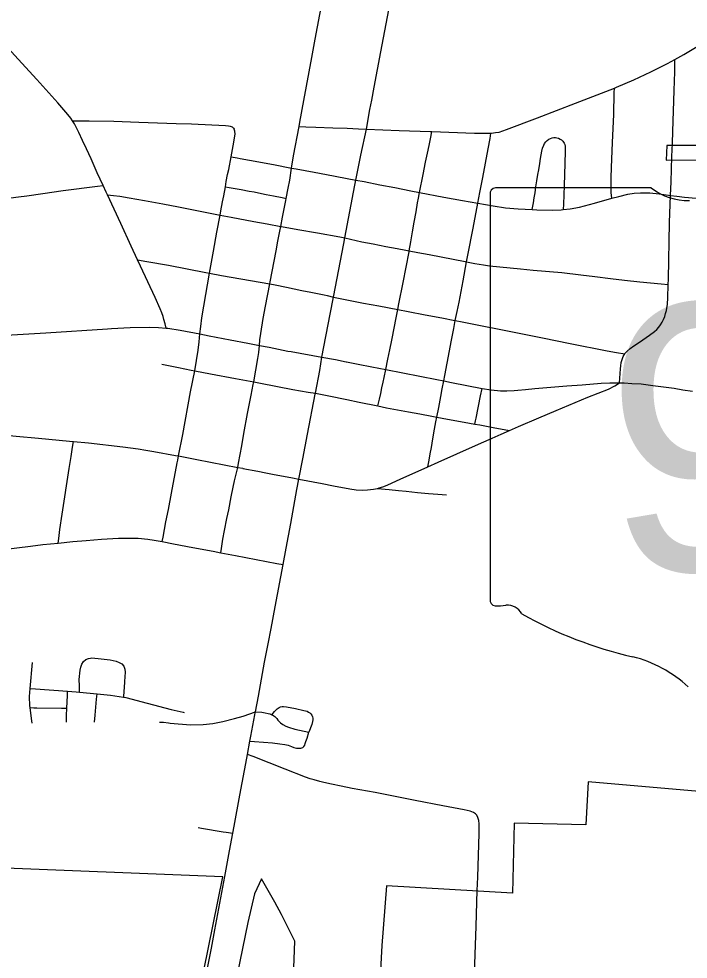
# Model space of a CAD drawing. Extents: x 9078 to 9739, y 4248 to 4966.
# Drawn here: x 9378.08 to 9395.59, y 4627.79 to 4652.37 of the extents above; entities that cross this region are included whole.
import ezdxf

# ---------------------------------------------------------------- set-up
doc = ezdxf.new("R2010")
doc.units = 0
for name, color, linetype in [('GM_X_City_Street', 7, 'Continuous'), ('GM_X_Corporation', 7, 'Continuous'), ('GM_X_County_Road', 7, 'Continuous'), ('GM_X_State_Route', 7, 'Continuous'), ('GM_X_State_Shield', 7, 'Continuous'), ('GM_X_US_Route', 7, 'Continuous')]:
    doc.layers.add(name, color=color, linetype=linetype)

msp = doc.modelspace()

# ---------------------------------------------------------------- linework, layer by layer
at = {"layer": 'GM_X_City_Street'}
for points in [[(9385.417, 4649.557), (9385.438, 4649.673), (9385.538, 4650.236), (9385.745, 4651.359), (9385.837, 4651.84), (9385.96, 4652.481), (9386.162, 4653.526), (9386.266, 4654.088), (9386.284, 4654.178)], [(9379.492, 4649.705), (9379.444, 4649.775), (9379.37, 4649.866), (9379.264, 4649.991), (9379.101, 4650.176), (9378.552, 4650.786), (9378.162, 4651.208), (9377.799, 4651.615)], [(9395.18, 4649.125), (9395.192, 4649.428), (9395.23, 4650.496), (9395.245, 4650.987), (9395.244, 4651.15), (9395.243, 4651.308)], [(9393.594, 4647.679), (9393.582, 4647.833), (9393.578, 4648.007), (9393.582, 4648.216), (9393.591, 4648.483), (9393.618, 4649.135), (9393.645, 4649.869), (9393.661, 4650.44), (9393.664, 4650.561)], [(9379.492, 4649.705), (9379.69, 4649.706), (9379.921, 4649.706), (9380.572, 4649.698), (9381.223, 4649.671), (9381.71, 4649.653), (9382.198, 4649.635), (9382.603, 4649.622), (9383.493, 4649.582), (9383.566, 4649.575), (9383.614, 4649.564), (9383.662, 4649.545), (9383.697, 4649.516), (9383.718, 4649.489)], [(9380.29, 4648.015), (9380.136, 4648.348), (9379.974, 4648.71), (9379.857, 4648.972), (9379.752, 4649.193), (9379.657, 4649.402), (9379.578, 4649.559), (9379.541, 4649.627), (9379.492, 4649.705)], [(9383.639, 4648.765), (9383.712, 4649.147), (9383.737, 4649.31), (9383.743, 4649.36), (9383.737, 4649.432), (9383.718, 4649.489)], [(9385.218, 4648.471), (9385.269, 4648.79), (9385.417, 4649.557)], [(9385.417, 4649.557), (9385.593, 4649.549), (9385.851, 4649.539), (9386.298, 4649.523), (9386.676, 4649.509), (9386.97, 4649.498), (9387.175, 4649.484)], [(9388.564, 4647.834), (9388.661, 4648.303), (9388.726, 4648.62), (9388.775, 4648.859), (9388.815, 4649.058), (9388.86, 4649.279), (9388.89, 4649.429)], [(9390.095, 4647.552), (9390.147, 4647.832), (9390.224, 4648.222), (9390.364, 4648.969), (9390.411, 4649.244), (9390.435, 4649.386)], [(9391.511, 4647.385), (9391.544, 4647.563), (9391.566, 4647.696), (9391.587, 4647.826), (9391.612, 4647.982), (9391.637, 4648.134), (9391.665, 4648.303), (9391.684, 4648.421), (9391.711, 4648.587), (9391.733, 4648.72), (9391.764, 4648.911), (9391.784, 4648.993), (9391.815, 4649.068), (9391.837, 4649.108), (9391.87, 4649.156), (9391.907, 4649.19), (9391.949, 4649.222), (9391.993, 4649.247), (9392.034, 4649.262), (9392.079, 4649.269), (9392.099, 4649.268), (9392.126, 4649.269), (9392.159, 4649.263), (9392.203, 4649.25), (9392.247, 4649.228), (9392.28, 4649.205), (9392.311, 4649.176), (9392.334, 4649.149), (9392.348, 4649.124), (9392.363, 4649.089), (9392.374, 4649.045), (9392.38, 4648.997), (9392.38, 4648.915), (9392.367, 4648.588), (9392.35, 4648.016), (9392.329, 4647.526), (9392.323, 4647.386)], [(9395.134, 4647.757), (9395.148, 4648.114), (9395.167, 4648.771), (9395.18, 4649.125)], [(9383.487, 4647.98), (9383.512, 4648.123), (9383.547, 4648.298), (9383.574, 4648.436), (9383.639, 4648.765)], [(9383.639, 4648.765), (9383.796, 4648.738), (9383.877, 4648.721), (9384.121, 4648.678), (9384.746, 4648.56), (9385.218, 4648.471)], [(9385.079, 4647.678), (9385.13, 4647.943), (9385.171, 4648.157), (9385.218, 4648.471)], [(9385.218, 4648.471), (9385.337, 4648.448), (9385.809, 4648.359), (9386.133, 4648.298), (9386.902, 4648.158)], [(9377.474, 4647.648), (9377.548, 4647.654), (9377.872, 4647.69), (9378.079, 4647.716), (9378.296, 4647.747), (9378.712, 4647.807), (9379.248, 4647.887), (9380.142, 4647.997), (9380.29, 4648.015)], [(9380.403, 4647.771), (9380.37, 4647.842), (9380.29, 4648.015)], [(9383.348, 4647.243), (9383.37, 4647.356), (9383.414, 4647.591), (9383.443, 4647.745), (9383.487, 4647.98)], [(9383.487, 4647.98), (9383.591, 4647.963), (9383.899, 4647.907), (9384.113, 4647.868), (9384.238, 4647.845), (9384.431, 4647.806), (9384.558, 4647.781), (9384.747, 4647.743), (9384.969, 4647.7), (9385.079, 4647.678)], [(9386.902, 4648.158), (9387.116, 4648.117), (9387.527, 4648.036), (9387.923, 4647.959), (9388.335, 4647.878), (9388.564, 4647.834)], [(9380.403, 4647.771), (9380.562, 4647.756), (9380.73, 4647.734), (9380.974, 4647.696), (9381.374, 4647.626), (9381.855, 4647.535), (9382.259, 4647.456), (9382.653, 4647.379), (9382.955, 4647.32), (9383.348, 4647.243)], [(9381.193, 4646.073), (9381.024, 4646.427), (9380.752, 4647.022), (9380.403, 4647.771)], [(9384.938, 4646.944), (9384.985, 4647.19), (9385.018, 4647.363), (9385.068, 4647.623), (9385.079, 4647.678)], [(9388.296, 4646.305), (9388.337, 4646.539), (9388.384, 4646.804), (9388.428, 4647.058), (9388.475, 4647.327), (9388.516, 4647.562), (9388.538, 4647.685), (9388.564, 4647.834)], [(9388.564, 4647.834), (9389.204, 4647.711), (9389.687, 4647.624), (9390.095, 4647.552)], [(9392.323, 4647.386), (9392.508, 4647.407), (9392.75, 4647.452), (9393.146, 4647.555), (9393.594, 4647.679)], [(9393.594, 4647.679), (9393.779, 4647.73), (9394.017, 4647.792), (9394.179, 4647.817), (9394.343, 4647.826), (9394.589, 4647.82), (9394.835, 4647.8), (9395.075, 4647.765), (9395.134, 4647.757)], [(9395.072, 4645.424), (9395.076, 4645.567), (9395.107, 4647.047), (9395.134, 4647.757)], [(9395.134, 4647.757), (9395.293, 4647.734), (9395.497, 4647.712), (9395.801, 4647.686), (9396.443, 4647.644), (9396.833, 4647.617)], [(9389.798, 4646.021), (9389.832, 4646.197), (9389.973, 4646.901), (9390.095, 4647.552)], [(9390.095, 4647.552), (9390.492, 4647.482), (9390.816, 4647.433), (9391.142, 4647.403), (9391.511, 4647.385)], [(9383.069, 4645.722), (9383.173, 4646.299), (9383.262, 4646.796), (9383.348, 4647.243)], [(9383.348, 4647.243), (9383.643, 4647.185), (9384.23, 4647.069), (9384.58, 4647.008), (9384.938, 4646.944)], [(9391.511, 4647.385), (9391.632, 4647.379), (9392.036, 4647.37), (9392.27, 4647.379), (9392.323, 4647.386)], [(9384.649, 4645.443), (9384.659, 4645.497), (9384.762, 4646.033), (9384.815, 4646.307), (9384.864, 4646.563), (9384.914, 4646.82), (9384.938, 4646.944)], [(9384.938, 4646.944), (9384.954, 4646.942), (9385.381, 4646.866), (9385.899, 4646.775), (9386.481, 4646.672), (9386.612, 4646.649)], [(9386.612, 4646.649), (9387.056, 4646.546), (9387.353, 4646.486), (9387.682, 4646.423), (9387.98, 4646.365), (9388.204, 4646.322), (9388.296, 4646.305)], [(9388, 4644.774), (9388.028, 4644.919), (9388.138, 4645.476), (9388.292, 4646.28), (9388.296, 4646.305)], [(9388.296, 4646.305), (9388.518, 4646.263), (9388.815, 4646.207), (9389.135, 4646.146), (9389.759, 4646.028), (9389.798, 4646.021)], [(9381.193, 4646.073), (9381.433, 4646.031), (9382.004, 4645.929), (9382.978, 4645.74), (9383.069, 4645.722)], [(9381.935, 4644.286), (9381.91, 4644.396), (9381.88, 4644.514), (9381.858, 4644.587), (9381.823, 4644.687), (9381.783, 4644.789), (9381.651, 4645.088), (9381.271, 4645.908), (9381.193, 4646.073)], [(9389.502, 4644.484), (9389.551, 4644.725), (9389.6, 4644.961), (9389.704, 4645.524), (9389.798, 4646.021)], [(9389.798, 4646.021), (9390.017, 4645.976), (9390.243, 4645.937), (9390.399, 4645.918), (9391.207, 4645.836), (9391.535, 4645.803), (9392.287, 4645.738), (9392.782, 4645.681), (9393.151, 4645.638), (9393.559, 4645.586), (9393.928, 4645.543), (9394.332, 4645.499), (9394.883, 4645.443), (9395.072, 4645.424)], [(9382.822, 4644.14), (9382.845, 4644.329), (9382.876, 4644.554), (9382.923, 4644.863), (9383.069, 4645.722)], [(9383.069, 4645.722), (9383.383, 4645.662), (9384.649, 4645.443)], [(9384.378, 4643.835), (9384.391, 4643.983), (9384.413, 4644.142), (9384.48, 4644.539), (9384.539, 4644.86), (9384.649, 4645.443)], [(9384.649, 4645.443), (9384.793, 4645.414), (9385.085, 4645.354), (9385.485, 4645.273), (9385.719, 4645.225), (9386.068, 4645.153), (9386.148, 4645.135), (9386.317, 4645.097)], [(9393.934, 4643.613), (9393.939, 4643.623), (9393.996, 4643.685), (9394.074, 4643.754), (9394.168, 4643.82), (9394.323, 4643.919), (9394.586, 4644.098), (9394.716, 4644.196), (9394.775, 4644.249), (9394.827, 4644.308), (9394.873, 4644.374), (9394.914, 4644.443), (9394.949, 4644.516), (9394.979, 4644.593), (9395.004, 4644.671), (9395.025, 4644.751), (9395.049, 4644.914), (9395.062, 4645.077), (9395.072, 4645.424)], [(9386.317, 4645.097), (9387.097, 4644.941), (9387.502, 4644.869), (9388, 4644.774)], [(9387.688, 4643.203), (9387.741, 4643.473), (9387.79, 4643.718), (9387.84, 4643.968), (9387.912, 4644.332), (9387.948, 4644.511), (9388, 4644.774)], [(9388, 4644.774), (9388.267, 4644.722), (9388.714, 4644.636), (9389.153, 4644.551), (9389.488, 4644.485), (9389.502, 4644.484)], [(9389.2, 4642.909), (9389.226, 4643.046), (9389.348, 4643.691), (9389.391, 4643.93), (9389.462, 4644.277), (9389.502, 4644.484)], [(9389.502, 4644.484), (9389.682, 4644.45), (9391.216, 4644.147), (9391.78, 4644.03), (9392.504, 4643.882), (9393.472, 4643.696), (9393.715, 4643.653), (9393.934, 4643.613)], [(9382.685, 4643.171), (9382.728, 4643.443), (9382.772, 4643.712), (9382.8, 4643.928), (9382.822, 4644.14)], [(9384.231, 4642.882), (9384.339, 4643.493), (9384.362, 4643.645), (9384.378, 4643.835)], [(9393.794, 4642.86), (9393.803, 4642.976), (9393.82, 4643.221), (9393.829, 4643.304), (9393.844, 4643.387), (9393.867, 4643.468), (9393.897, 4643.546), (9393.934, 4643.613)], [(9381.825, 4643.344), (9382.003, 4643.308), (9382.258, 4643.256), (9382.591, 4643.19), (9382.685, 4643.171)], [(9382.264, 4640.944), (9382.374, 4641.502), (9382.579, 4642.622), (9382.685, 4643.171)], [(9382.685, 4643.171), (9383.1, 4643.094), (9383.755, 4642.971), (9384.231, 4642.882)], [(9387.479, 4642.254), (9387.517, 4642.428), (9387.551, 4642.58), (9387.582, 4642.723), (9387.616, 4642.877), (9387.642, 4642.994), (9387.688, 4643.203)], [(9383.812, 4640.647), (9383.832, 4640.758), (9383.914, 4641.207), (9383.973, 4641.535), (9384.07, 4642.051), (9384.162, 4642.536), (9384.217, 4642.816), (9384.231, 4642.882)], [(9384.231, 4642.882), (9384.403, 4642.85), (9385.254, 4642.684), (9385.655, 4642.615), (9385.841, 4642.583)], [(9389.018, 4641.959), (9389.068, 4642.215), (9389.123, 4642.496), (9389.16, 4642.696), (9389.2, 4642.909)], [(9385.841, 4642.583), (9386.192, 4642.515), (9386.663, 4642.42), (9386.986, 4642.354), (9387.479, 4642.254)], [(9390.015, 4641.778), (9390.033, 4641.866), (9390.047, 4641.935), (9390.165, 4642.513), (9390.204, 4642.706)], [(9387.479, 4642.254), (9387.702, 4642.205), (9388.278, 4642.097), (9388.57, 4642.042), (9388.89, 4641.982), (9389.018, 4641.959)], [(9388.785, 4640.661), (9388.817, 4640.839), (9388.846, 4641.001), (9388.875, 4641.166), (9388.915, 4641.391), (9388.96, 4641.642), (9388.996, 4641.838), (9389.018, 4641.959)], [(9389.018, 4641.959), (9389.155, 4641.934), (9389.877, 4641.803), (9390.015, 4641.778)], [(9390.015, 4641.778), (9390.142, 4641.755), (9390.494, 4641.692), (9390.923, 4641.614)], [(9379.115, 4638.669), (9379.131, 4638.788), (9379.16, 4639.026), (9379.218, 4639.42), (9379.405, 4640.615), (9379.455, 4640.935), (9379.492, 4641.174), (9379.516, 4641.323)], [(9381.833, 4638.706), (9381.856, 4638.824), (9381.933, 4639.219), (9381.997, 4639.544), (9382.081, 4639.975), (9382.228, 4640.762), (9382.242, 4640.836), (9382.264, 4640.944)], [(9383.368, 4638.416), (9383.385, 4638.523), (9383.424, 4638.766), (9383.466, 4638.998), (9383.53, 4639.313), (9383.575, 4639.534), (9383.643, 4639.873), (9383.695, 4640.132), (9383.727, 4640.292), (9383.812, 4640.647)], [(9387.467, 4640.098), (9387.772, 4640.067), (9388.013, 4640.043), (9388.213, 4640.023), (9388.516, 4639.994), (9388.803, 4639.967), (9389.047, 4639.949), (9389.272, 4639.932)], [(9374.507, 4636.331), (9374.717, 4636.497), (9374.801, 4636.565), (9374.907, 4636.65), (9375.044, 4636.76), (9375.175, 4636.866), (9375.238, 4636.917), (9375.62, 4637.223), (9376.068, 4637.571), (9376.715, 4638.07), (9376.912, 4638.215), (9376.995, 4638.273), (9377.095, 4638.333), (9377.191, 4638.376), (9377.265, 4638.405), (9377.355, 4638.433), (9377.468, 4638.464), (9377.62, 4638.49), (9378.034, 4638.544), (9378.386, 4638.59), (9378.709, 4638.627), (9379.115, 4638.669)], [(9379.115, 4638.669), (9379.5, 4638.705), (9379.843, 4638.737), (9380.25, 4638.769), (9380.689, 4638.792), (9380.854, 4638.798), (9381.023, 4638.798), (9381.21, 4638.794), (9381.46, 4638.771), (9381.627, 4638.745), (9381.833, 4638.706)], [(9381.833, 4638.706), (9382.131, 4638.65), (9382.637, 4638.554), (9383.168, 4638.454), (9383.368, 4638.416)], [(9383.368, 4638.416), (9383.756, 4638.342), (9384.296, 4638.24), (9384.836, 4638.138), (9384.997, 4638.107)], [(9384.273, 4634.255), (9384.443, 4634.245), (9384.525, 4634.23), (9384.606, 4634.214), (9384.647, 4634.203), (9384.685, 4634.19), (9384.706, 4634.181)], [(9384.706, 4634.181), (9384.776, 4634.266), (9384.843, 4634.335), (9384.895, 4634.373), (9384.93, 4634.385), (9384.972, 4634.392), (9385.012, 4634.392), (9385.088, 4634.384), (9385.318, 4634.341), (9385.543, 4634.293), (9385.623, 4634.272), (9385.666, 4634.251), (9385.694, 4634.23), (9385.721, 4634.206), (9385.75, 4634.17), (9385.767, 4634.13), (9385.773, 4634.091), (9385.773, 4634.05), (9385.768, 4634.008), (9385.747, 4633.928), (9385.673, 4633.729)], [(9384.706, 4634.181), (9384.719, 4634.175), (9384.757, 4634.156), (9384.782, 4634.136), (9384.806, 4634.111), (9384.83, 4634.081), (9384.86, 4634.043), (9384.889, 4634.009), (9384.926, 4633.973), (9384.992, 4633.924), (9385.066, 4633.886), (9385.143, 4633.854), (9385.302, 4633.806), (9385.673, 4633.729)], [(9384.13, 4633.491), (9384.252, 4633.481), (9384.486, 4633.462), (9384.717, 4633.442), (9384.912, 4633.421), (9385.046, 4633.403), (9385.13, 4633.383), (9385.215, 4633.351), (9385.281, 4633.328), (9385.35, 4633.309), (9385.405, 4633.303), (9385.464, 4633.306), (9385.49, 4633.313), (9385.512, 4633.325), (9385.539, 4633.349), (9385.563, 4633.386), (9385.578, 4633.428), (9385.596, 4633.482), (9385.627, 4633.568), (9385.673, 4633.729)], [(9390.078, 4629.584), (9390.087, 4629.937), (9390.126, 4631.08), (9390.13, 4631.328), (9390.12, 4631.412), (9390.094, 4631.496), (9390.061, 4631.555), (9390.026, 4631.594), (9389.976, 4631.627), (9389.895, 4631.658), (9389.734, 4631.695), (9389.172, 4631.799), (9388.451, 4631.943), (9387.41, 4632.148), (9386.805, 4632.257), (9386.518, 4632.314), (9386.267, 4632.366), (9386.067, 4632.409), (9385.954, 4632.435), (9385.812, 4632.475), (9385.707, 4632.509), (9385.581, 4632.552), (9385.05, 4632.762), (9384.213, 4633.085), (9384.068, 4633.141)]]:
    msp.add_lwpolyline(points, dxfattribs=at)
at = {"layer": 'GM_X_Corporation'}
msp.add_lwpolyline([(9395.018, 4648.678), (9396.655, 4648.686), (9396.671, 4649.06), (9395.035, 4649.064)], close=True, dxfattribs=at)
for points in [[(9382.414, 4625), (9383.423, 4629.946), (9377.079, 4630.195), (9377.331, 4635.802), (9375.819, 4636.123), (9373.824, 4635.086), (9373.515, 4633.757), (9374.243, 4633.263), (9370.508, 4630.753), (9370.602, 4631.809), (9368.784, 4630.379), (9369.459, 4623.616)], [(9402.868, 4622.455), (9403.284, 4631.302), (9403.296, 4631.53), (9392.977, 4632.431), (9392.918, 4631.302), (9391.044, 4631.35), (9390.999, 4629.521), (9387.701, 4629.707), (9387.584, 4628.152), (9387.467, 4626.039)], [(9385.224, 4626.166), (9385.304, 4628.261), (9384.956, 4628.961), (9384.784, 4629.285), (9384.436, 4629.891), (9384.25, 4629.5), (9384.079, 4628.751), (9383.299, 4624.966)]]:
    msp.add_lwpolyline(points, dxfattribs=at)
at = {"layer": 'GM_X_County_Road'}
for points in [[(9379.67, 4634.772), (9379.668, 4634.938), (9379.666, 4635.101), (9379.692, 4635.345), (9379.708, 4635.425), (9379.733, 4635.503), (9379.775, 4635.573), (9379.835, 4635.626), (9379.909, 4635.655), (9379.958, 4635.66)], [(9379.958, 4635.66), (9379.991, 4635.664), (9380.236, 4635.642), (9380.472, 4635.618), (9380.629, 4635.577), (9380.706, 4635.548), (9380.777, 4635.509), (9380.831, 4635.45), (9380.84, 4635.425)], [(9378.385, 4634.864), (9378.439, 4635.548)], [(9380.84, 4635.425), (9380.858, 4635.376), (9380.862, 4635.294), (9380.848, 4635.05), (9380.838, 4634.886), (9380.832, 4634.805), (9380.819, 4634.639)], [(9378.383, 4634.37), (9378.376, 4634.411), (9378.368, 4634.655), (9378.385, 4634.864)], [(9378.385, 4634.864), (9378.519, 4634.855), (9379.36, 4634.796)], [(9379.343, 4634.351), (9379.356, 4634.686), (9379.36, 4634.796)], [(9379.36, 4634.796), (9379.582, 4634.78), (9379.67, 4634.772)], [(9379.67, 4634.772), (9380.132, 4634.729)], [(9380.067, 4633.99), (9380.083, 4634.17), (9380.12, 4634.59), (9380.132, 4634.729)], [(9380.132, 4634.729), (9380.48, 4634.696), (9380.819, 4634.639)], [(9380.819, 4634.639), (9380.883, 4634.628), (9381.439, 4634.485), (9382.072, 4634.318), (9382.152, 4634.299), (9382.385, 4634.244), (9382.409, 4634.239)], [(9378.383, 4634.37), (9378.481, 4634.365), (9378.56, 4634.362), (9379.199, 4634.353), (9379.343, 4634.351)], [(9378.431, 4633.96), (9378.416, 4634.085), (9378.383, 4634.37)], [(9379.33, 4633.986), (9379.336, 4634.16), (9379.343, 4634.351)], [(9382.047, 4633.963), (9382.578, 4633.92), (9382.91, 4633.923), (9383.158, 4633.952), (9383.423, 4634.006), (9383.725, 4634.079), (9383.954, 4634.142), (9384.273, 4634.255)], [(9381.763, 4633.985), (9381.868, 4633.983), (9381.999, 4633.966), (9382.047, 4633.963)], [(9382.774, 4631.233), (9382.866, 4631.217), (9383.428, 4631.121), (9383.511, 4631.11), (9383.684, 4631.086)], [(9391.271, 4618.866), (9391.272, 4618.953), (9391.265, 4619.044), (9391.253, 4619.12), (9391.227, 4619.2), (9391.162, 4619.352), (9390.951, 4619.781), (9390.616, 4620.459), (9390.212, 4621.269), (9389.999, 4621.712), (9389.906, 4621.938), (9389.862, 4622.061), (9389.84, 4622.152), (9389.824, 4622.252), (9389.814, 4622.331), (9389.809, 4622.493), (9389.825, 4622.82), (9389.887, 4624.217), (9389.919, 4625.038), (9389.962, 4626.189), (9390.052, 4628.653), (9390.078, 4629.584)]]:
    msp.add_lwpolyline(points, dxfattribs=at)
at = {"layer": 'GM_X_State_Route'}
for points in [[(9387.175, 4649.484), (9387.27, 4650.005), (9387.316, 4650.248), (9387.379, 4650.588), (9387.556, 4651.511), (9387.766, 4652.602), (9387.881, 4653.191), (9388.004, 4653.799), (9388.077, 4654.147), (9388.172, 4654.603), (9388.298, 4655.242), (9388.42, 4655.852), (9388.493, 4656.217)], [(9374.192, 4643.912), (9374.465, 4643.926), (9375.366, 4643.97), (9376.021, 4644.006), (9376.509, 4644.035), (9377.318, 4644.078), (9377.456, 4644.086), (9378.054, 4644.119), (9378.791, 4644.163), (9380.407, 4644.27)], [(9380.407, 4644.27), (9380.507, 4644.276), (9380.999, 4644.305), (9381.49, 4644.314), (9381.735, 4644.306), (9381.935, 4644.286), (9381.978, 4644.282), (9382.301, 4644.231), (9382.822, 4644.14)], [(9382.822, 4644.14), (9383.061, 4644.088), (9383.612, 4643.982)], [(9383.612, 4643.982), (9384.073, 4643.894), (9384.378, 4643.835), (9384.637, 4643.786), (9385.118, 4643.688), (9385.208, 4643.672)], [(9385.208, 4643.672), (9386.015, 4643.528)], [(9386.015, 4643.528), (9386.371, 4643.463), (9386.643, 4643.409)], [(9386.643, 4643.409), (9386.655, 4643.407), (9386.962, 4643.346), (9387.32, 4643.276), (9387.688, 4643.203), (9389.017, 4642.945), (9389.2, 4642.909)], [(9389.2, 4642.909), (9389.401, 4642.869), (9390.204, 4642.706), (9390.44, 4642.671), (9390.685, 4642.647), (9390.85, 4642.644), (9391.041, 4642.66)], [(9390.467, 4641.411), (9390.704, 4641.518), (9390.923, 4641.614), (9391.156, 4641.716), (9391.687, 4641.94), (9392.141, 4642.132), (9392.973, 4642.485), (9393.509, 4642.695), (9393.676, 4642.78), (9393.794, 4642.86)], [(9391.041, 4642.66), (9391.135, 4642.668), (9391.34, 4642.684), (9391.583, 4642.709), (9392.415, 4642.774), (9392.819, 4642.805), (9393.314, 4642.844), (9393.544, 4642.857), (9393.685, 4642.86), (9393.794, 4642.86)], [(9393.794, 4642.86), (9393.917, 4642.857), (9394.121, 4642.843), (9394.36, 4642.827), (9394.67, 4642.786), (9395.224, 4642.714), (9395.455, 4642.677), (9395.708, 4642.636)], [(9376.549, 4641.594), (9376.558, 4641.593), (9377.294, 4641.533), (9378.013, 4641.466), (9378.6, 4641.411), (9379.414, 4641.333), (9379.516, 4641.323), (9379.904, 4641.286), (9380.802, 4641.187), (9381.21, 4641.134), (9381.405, 4641.1)], [(9386.318, 4640.167), (9386.747, 4640.084), (9386.909, 4640.061), (9387.07, 4640.053), (9387.207, 4640.056), (9387.359, 4640.073), (9387.467, 4640.098), (9387.511, 4640.108), (9387.606, 4640.138), (9387.719, 4640.182), (9388.077, 4640.343), (9388.453, 4640.513), (9388.785, 4640.661), (9389.053, 4640.781), (9390.029, 4641.215), (9390.467, 4641.411)], [(9381.405, 4641.1), (9381.616, 4641.065), (9382.181, 4640.96), (9382.264, 4640.944), (9382.744, 4640.855), (9383.812, 4640.647), (9383.941, 4640.622)], [(9383.941, 4640.622), (9383.948, 4640.62), (9384.336, 4640.545), (9384.545, 4640.505), (9384.721, 4640.471), (9385.239, 4640.37), (9385.409, 4640.337)], [(9385.409, 4640.337), (9386.021, 4640.224), (9386.318, 4640.167)]]:
    msp.add_lwpolyline(points, dxfattribs=at)
at = {"layer": 'GM_X_State_Shield'}
for p, q in [((9394.627, 4647.956), (9390.55, 4647.956)), ((9390.413, 4647.774), (9390.413, 4637.208))]:
    msp.add_line(p, q, dxfattribs=at)
for centre, radius, start, end in [((9390.573, 4647.796), 0.161, 98.1301, 188.1301), ((9395.598, 4649.182), 1.564, 231.6195, 271.1119), ((9390.574, 4637.184), 0.163, 171.9584, 258.3066), ((9390.599, 4638.265), 1.242, 267.339, 280.6039), ((9390.853, 4636.598), 0.448, 29.7484, 93.2717), ((9396.506, 4646.091), 10.661, 240.4129, 257.1985), ((9393.327, 4632.461), 3.336, 47.1842, 75.836)]:
    msp.add_arc(centre, radius, start, end, dxfattribs=at)
at = {"layer": 'GM_X_US_Route'}
for points in [[(9395.243, 4651.308), (9395.483, 4651.441), (9396.048, 4651.775), (9396.535, 4652.079), (9396.996, 4652.371)], [(9390.843, 4649.479), (9391.649, 4649.784), (9392.645, 4650.169), (9393.664, 4650.561), (9393.716, 4650.581), (9394.169, 4650.774), (9394.614, 4650.982), (9395.053, 4651.203), (9395.243, 4651.308)], [(9386.015, 4643.528), (9386.232, 4644.651), (9386.317, 4645.097), (9386.584, 4646.5), (9386.612, 4646.649), (9386.875, 4648.026), (9386.902, 4648.158), (9387.034, 4648.804), (9387.175, 4649.484)], [(9387.175, 4649.484), (9388.032, 4649.453), (9388.853, 4649.43), (9388.89, 4649.429), (9390.003, 4649.386), (9390.331, 4649.38), (9390.435, 4649.386), (9390.448, 4649.386), (9390.557, 4649.399), (9390.648, 4649.412), (9390.748, 4649.443), (9390.843, 4649.479)], [(9385.409, 4640.337), (9385.512, 4640.871), (9385.635, 4641.517), (9385.838, 4642.564), (9385.841, 4642.583), (9385.954, 4643.179), (9386.015, 4643.528)], [(9384.269, 4634.228), (9384.273, 4634.255), (9384.352, 4634.662), (9384.514, 4635.551), (9384.605, 4636.035), (9384.684, 4636.438), (9384.787, 4637.003), (9384.997, 4638.107), (9385.078, 4638.532), (9385.197, 4639.176), (9385.356, 4640.066), (9385.409, 4640.337)], [(9383.471, 4629.953), (9383.599, 4630.623), (9383.684, 4631.086), (9383.718, 4631.27), (9383.87, 4632.077), (9384.051, 4633.047), (9384.068, 4633.141), (9384.13, 4633.491), (9384.155, 4633.621), (9384.259, 4634.175), (9384.269, 4634.228)], [(9382.495, 4624.773), (9382.898, 4626.873), (9383.033, 4627.597), (9383.121, 4628.079), (9383.214, 4628.56), (9383.471, 4629.953)]]:
    msp.add_lwpolyline(points, dxfattribs=at)

# ---------------------------------------------------------------- texts
at = {"layer": 'GM_X_State_Shield'}
msp.add_text('95', height=6.961, dxfattribs=at).set_placement((9393.417, 4637.953))

doc.saveas('drawing.dxf')
